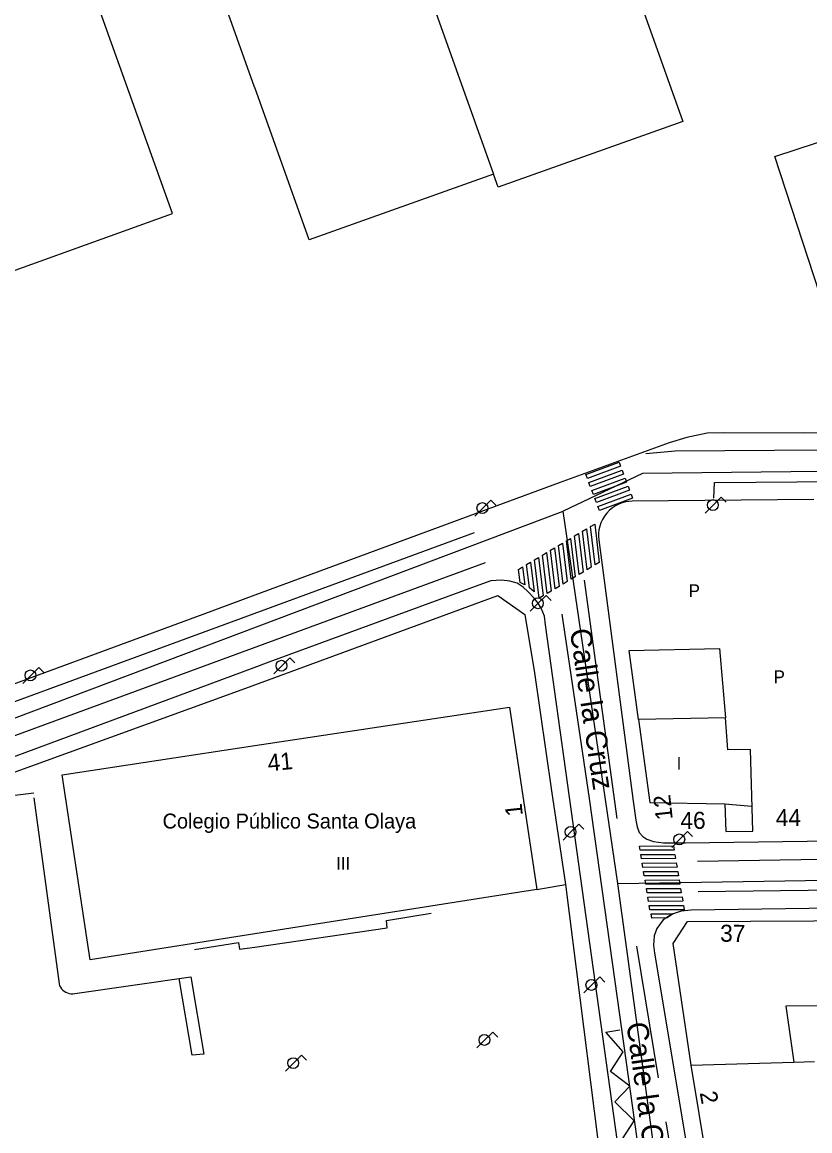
# Model space of a CAD drawing. Extents: x 282771 to 285132, y 4823109 to 4825496.
# Drawn here: x 282863.8 to 282956.3, y 4824352.9 to 4824483.1 of the extents above; entities that cross this region are included whole.
import ezdxf

# ---------------------------------------------------------------- set-up
doc = ezdxf.new("R2010")
doc.units = 0
for name, color, linetype in [('ACERA-BORDILLO', 7, 'Continuous'), ('ACERA-INTERIOR', 7, 'Continuous'), ('CALLE-EJE', 7, 'Continuous'), ('CALLE-TEXTO', 7, 'Continuous'), ('CARGA_DESCARGA', 7, 'Continuous'), ('COLEGIO-AREA', 7, 'Continuous'), ('COLEGIO-TEXTO', 7, 'Continuous'), ('EDIFICIO', 7, 'Continuous'), ('EDIFICIO-PROYECTADO', 7, 'Continuous'), ('FAROLA', 7, 'Continuous'), ('INTERIOR-EDIFICIO', 7, 'Continuous'), ('MEDIANERA', 7, 'Continuous'), ('NUM-PORTAL', 7, 'Continuous'), ('NUM-VADO', 7, 'Continuous'), ('PASO-PEATONES', 7, 'Continuous'), ('SENAL-VIARIA', 7, 'Continuous'), ('TXT-ALTURA-EDIFICIO', 7, 'Continuous'), ('VALLA', 7, 'Continuous')]:
    doc.layers.add(name, color=color, linetype=linetype)

msp = doc.modelspace()

# ---------------------------------------------------------------- linework, layer by layer
at = {"layer": 'ACERA-BORDILLO'}
for points in [[(282976.38, 4824434.97), (282955.51, 4824434.85), (282946.2, 4824434.86), (282944.22, 4824434.84), (282941.82, 4824434.34), (282939.77, 4824433.71), (282926.84, 4824429.01), (282891.09, 4824415.81), (282884.99, 4824413.56), (282835.09, 4824395.19), (282793.55, 4824379.84), (282786.34, 4824377.4), (282784.85, 4824377.1), (282783.34, 4824376.87), (282781.83, 4824376.7), (282780.31, 4824376.6), (282778.79, 4824376.56), (282777.27, 4824376.59), (282775.77, 4824376.73), (282774.28, 4824376.96), (282772.82, 4824377.29), (282771.5, 4824377.68)], [(282956.75, 4824427.04), (282935.42, 4824426.84), (282935.04, 4824426.82), (282934.64, 4824426.76), (282934.25, 4824426.66), (282933.85, 4824426.51), (282933.46, 4824426.31), (282933.09, 4824426.07), (282932.75, 4824425.78), (282932.43, 4824425.46), (282932.16, 4824425.1), (282931.92, 4824424.72), (282931.74, 4824424.32), (282931.6, 4824423.91), (282931.51, 4824423.5), (282931.46, 4824423.09), (282931.46, 4824422.69), (282931.49, 4824422.31)], [(282931.49, 4824422.31), (282935.52, 4824391.65), (282935.84, 4824389.41), (282936.02, 4824388.63), (282936.24, 4824387.96), (282936.65, 4824387.5), (282937.13, 4824387.18), (282937.93, 4824386.9), (282939.08, 4824386.73), (282941.64, 4824386.75), (283039.13, 4824388.08)], [(282934.98, 4824342.38), (282925.25, 4824412.32), (282925.1, 4824413.34), (282924.72, 4824414.31), (282924.38, 4824414.87), (282923.89, 4824415.47), (282923.16, 4824416.25), (282922.63, 4824416.75), (282921.89, 4824417.21), (282921.06, 4824417.48), (282920.06, 4824417.6), (282918.81, 4824417.52), (282917.41, 4824417.01), (282892.74, 4824407.94), (282890.98, 4824407.28)], [(282890.98, 4824407.28), (282850.2, 4824392.2), (282815.03, 4824379.11), (282784.92, 4824368.32), (282784.32, 4824368), (282783.77, 4824367.6), (282783.29, 4824367.13), (282782.87, 4824366.6), (282782.54, 4824366.02), (282782.28, 4824365.39), (282782.12, 4824364.74), (282782.05, 4824364.07), (282782.07, 4824363.39), (282782.19, 4824362.73), (282782.4, 4824362.09), (282795.4, 4824323.36)], [(283038.84, 4824379.93), (282983.85, 4824379.43), (282942.34, 4824378.86), (282941.16, 4824378.71), (282940.13, 4824378.39), (282939.07, 4824377.69), (282938.3, 4824376.68), (282938, 4824375.83), (282937.92, 4824374.73), (282938.04, 4824373.8), (282943.25, 4824342.6)]]:
    msp.add_lwpolyline(points, dxfattribs=at)
at = {"layer": 'ACERA-INTERIOR'}
for points in [[(282833.73, 4824384.08), (282855.56, 4824392.44), (282887.89, 4824404.12), (282890.79, 4824405.17), (282919.63, 4824415.8), (282922.8, 4824413.55), (282923.94, 4824406.69), (282925.93, 4824392.85), (282927.6, 4824381.87)], [(282865.14, 4824392.02), (282868.09, 4824370.19), (282868.16, 4824369.98), (282868.26, 4824369.79), (282868.39, 4824369.62), (282868.54, 4824369.46), (282868.7, 4824369.33), (282868.89, 4824369.22), (282869.09, 4824369.13), (282869.29, 4824369.07), (282869.51, 4824369.04), (282869.72, 4824369.04), (282869.94, 4824369.07), (282883.58, 4824371.03), (282885.09, 4824361.95), (282883.74, 4824361.81), (282882.21, 4824370.83)], [(282884, 4824374.24), (282889.17, 4824375.04), (282889.3, 4824374.25), (282891.09, 4824374.51), (282906.62, 4824376.78), (282906.54, 4824377.65), (282911.8, 4824378.49)]]:
    msp.add_lwpolyline(points, dxfattribs=at)
at = {"layer": 'CALLE-EJE'}
for points in [[(283051.68, 4824431.4), (282936.62, 4824430.1), (282927.29, 4824425.68)], [(282775.8, 4824368.6), (282927.29, 4824425.68)], [(282933.73, 4824381.99), (282927.29, 4824425.68)], [(282933.73, 4824381.99), (283046.52, 4824383.77)], [(282942.69, 4824333.86), (282939.07, 4824343.09), (282933.73, 4824381.99)]]:
    msp.add_lwpolyline(points, dxfattribs=at)
at = {"layer": 'CARGA_DESCARGA'}
msp.add_lwpolyline([(282934.7, 4824345.89), (282936.74, 4824346.1), (282934.77, 4824348.36), (282936.1, 4824350.15), (282934.27, 4824352.02), (282935.65, 4824354.1), (282933.39, 4824356.35), (282935.15, 4824358.19), (282932.86, 4824359.91), (282934.34, 4824362.2), (282932.34, 4824364.53), (282933.97, 4824364.8)], dxfattribs=at)
at = {"layer": 'COLEGIO-AREA'}
msp.add_lwpolyline([(282891.09, 4824376.05), (282871.76, 4824373.01), (282868.44, 4824394.74), (282891.09, 4824398.16), (282920.99, 4824402.69), (282924.21, 4824381.26)], close=True, dxfattribs=at)
at = {"layer": 'EDIFICIO'}
for points in [[(282771.5, 4824582.28), (282803.4, 4824593.84), (282854.62, 4824451), (282881.43, 4824460.62), (282815.55, 4824644.35), (282786.37, 4824633.78), (282781.19, 4824648.3), (282809.58, 4824659.21), (282799.92, 4824686.27), (282771.5, 4824675.35)], [(282891.09, 4824475.4), (282891.06, 4824475.47), (282876.8, 4824515.49), (282891.09, 4824520.58), (282898.46, 4824523.21), (282899.01, 4824521.66), (282920.7, 4824529.39), (282941.35, 4824471.43), (282919.69, 4824463.71), (282919.14, 4824465.25), (282897.46, 4824457.53), (282891.09, 4824475.4)], [(282960.72, 4824441.2), (282952.17, 4824467.3), (282980.97, 4824476.73), (282987.98, 4824455.31), (282979.37, 4824452.49), (282980.9, 4824447.81), (282960.72, 4824441.2)], [(282920.99, 4824402.69), (282924.21, 4824381.26), (282891.09, 4824376.05), (282871.76, 4824373.01), (282868.44, 4824394.74), (282891.09, 4824398.16), (282920.99, 4824402.69)], [(282949.31, 4824397.72), (282946.64, 4824397.67), (282946.36, 4824401.42), (282936.17, 4824401.22), (282937.49, 4824391.49), (282946.3, 4824391.34), (282946.42, 4824388.09), (282949.58, 4824388.13), (282949.31, 4824397.72)], [(283003.03, 4824374.98), (283002.52, 4824348.56), (282996.64, 4824347.82), (282984.98, 4824346.35), (282972.2, 4824344.74), (282955.3, 4824342.62), (282949.19, 4824341.86), (282945.18, 4824343.63), (282942.34, 4824360.66), (282940.23, 4824374.93), (282941.91, 4824377.5), (282964.15, 4824377.63), (283000.09, 4824377.91), (283003.03, 4824374.98)]]:
    msp.add_lwpolyline(points, dxfattribs=at)
at = {"layer": 'EDIFICIO-PROYECTADO'}
msp.add_lwpolyline([(282936.17, 4824401.22), (282935.07, 4824409.34), (282945.69, 4824409.55), (282946.36, 4824401.42)], dxfattribs=at)
at = {"layer": 'FAROLA'}
for p, q in [((282945.88, 4824427.33), (282944.94, 4824426.4)), ((282946.47, 4824426.74), (282945.88, 4824427.33)), ((282917.86, 4824426.05), (282916.93, 4824425.11)), ((282918.8, 4824426.98), (282917.86, 4824426.05)), ((282919.39, 4824426.39), (282918.8, 4824426.98)), ((282944.94, 4824426.4), (282944.01, 4824425.46)), ((282925.32, 4824415.8), (282924.38, 4824414.87)), ((282925.91, 4824415.21), (282925.32, 4824415.8)), ((282924.38, 4824414.87), (282923.45, 4824413.93)), ((282895.2, 4824408.47), (282894.26, 4824407.54)), ((282895.79, 4824407.88), (282895.2, 4824408.47)), ((282865.71, 4824407.34), (282864.77, 4824406.41)), ((282866.3, 4824406.75), (282865.71, 4824407.34)), ((282894.26, 4824407.54), (282893.33, 4824406.6)), ((282864.77, 4824406.41), (282863.84, 4824405.47)), ((282929.16, 4824388.95), (282928.22, 4824388.02)), ((282929.75, 4824388.36), (282929.16, 4824388.95)), ((282928.22, 4824388.02), (282927.29, 4824387.08)), ((282940.99, 4824387.15), (282940.06, 4824386.21)), ((282941.93, 4824388.08), (282940.99, 4824387.15)), ((282942.52, 4824387.49), (282941.93, 4824388.08)), ((282930.66, 4824370.07), (282929.73, 4824369.13)), ((282931.6, 4824371), (282930.66, 4824370.07)), ((282932.19, 4824370.41), (282931.6, 4824371)), ((282918.1, 4824363.61), (282917.17, 4824362.67)), ((282919.04, 4824364.54), (282918.1, 4824363.61)), ((282919.63, 4824363.95), (282919.04, 4824364.54)), ((282896.58, 4824361.82), (282895.64, 4824360.89)), ((282897.17, 4824361.23), (282896.58, 4824361.82)), ((282895.64, 4824360.89), (282894.71, 4824359.95))]:
    msp.add_line(p, q, dxfattribs=at)
for centre in [(282917.82, 4824426.05), (282944.9, 4824426.4), (282924.34, 4824414.87), (282894.22, 4824407.54), (282864.73, 4824406.41), (282928.18, 4824388.02), (282940.95, 4824387.15), (282930.62, 4824370.07), (282918.06, 4824363.61), (282895.6, 4824360.89)]:
    msp.add_circle(centre, 0.637, dxfattribs=at)
at = {"layer": 'INTERIOR-EDIFICIO'}
msp.add_lwpolyline([(282973.81, 4824367.69), (282953.45, 4824367.57), (282954.42, 4824361.01), (282956.85, 4824361.08)], dxfattribs=at)
at = {"layer": 'MEDIANERA'}
for points in [[(282899.01, 4824521.66), (282919.14, 4824465.25)], [(282946.3, 4824391.34), (282949.49, 4824391.07)], [(282942.34, 4824360.66), (282954.42, 4824361.01)]]:
    msp.add_lwpolyline(points, dxfattribs=at)
at = {"layer": 'PASO-PEATONES'}
for points in [[(282930.15, 4824429.51), (282929.97, 4824429.97), (282933.88, 4824431.43), (282934.05, 4824430.96)], [(282930.5, 4824428.57), (282930.33, 4824429.04), (282934.23, 4824430.49), (282934.41, 4824430.03)], [(282930.86, 4824427.63), (282930.68, 4824428.1), (282934.58, 4824429.56), (282934.76, 4824429.09)], [(282931.21, 4824426.7), (282931.03, 4824427.17), (282934.93, 4824428.62), (282935.11, 4824428.15)], [(282931.56, 4824425.76), (282931.38, 4824426.23), (282935.29, 4824427.69), (282935.46, 4824427.22)], [(282930.14, 4824418.81), (282929.6, 4824423.33), (282930.07, 4824423.61), (282930.61, 4824419.09)], [(282931.08, 4824419.37), (282930.54, 4824423.89), (282931.01, 4824424.17), (282931.55, 4824419.65)], [(282928.25, 4824417.69), (282927.72, 4824422.21), (282928.19, 4824422.49), (282928.72, 4824417.97)], [(282929.2, 4824418.25), (282928.66, 4824422.77), (282929.13, 4824423.05), (282929.67, 4824418.53)], [(282925.43, 4824416.01), (282924.9, 4824420.53), (282925.37, 4824420.81), (282925.9, 4824416.29)], [(282926.37, 4824416.57), (282925.84, 4824421.09), (282926.31, 4824421.37), (282926.84, 4824416.85)], [(282927.31, 4824417.13), (282926.78, 4824421.65), (282927.25, 4824421.93), (282927.78, 4824417.41)], [(282923.34, 4824416.7), (282923.02, 4824419.41), (282923.49, 4824419.69), (282923.9, 4824416.23)], [(282924.49, 4824415.45), (282923.96, 4824419.97), (282924.43, 4824420.25), (282924.96, 4824415.73)], [(282922.26, 4824417.29), (282922.08, 4824418.85), (282922.55, 4824419.13), (282922.79, 4824417.04)], [(282936.34, 4824385.87), (282936.26, 4824386.37), (282940.27, 4824386.39), (282940.35, 4824385.89)], [(282936.51, 4824384.87), (282936.42, 4824385.37), (282940.44, 4824385.39), (282940.52, 4824384.89)], [(282936.68, 4824383.87), (282936.59, 4824384.37), (282940.6, 4824384.39), (282940.69, 4824383.89)], [(282936.84, 4824382.87), (282936.76, 4824383.37), (282940.77, 4824383.39), (282940.85, 4824382.89)], [(282937.01, 4824381.88), (282936.93, 4824382.37), (282940.94, 4824382.39), (282941.02, 4824381.89)], [(282937.18, 4824380.88), (282937.09, 4824381.38), (282941.11, 4824381.39), (282941.19, 4824380.89)], [(282937.34, 4824379.88), (282937.26, 4824380.38), (282941.27, 4824380.39), (282941.36, 4824379.89)], [(282937.51, 4824378.88), (282937.43, 4824379.38), (282941.44, 4824379.39), (282941.52, 4824378.89)], [(282937.74, 4824377.92), (282937.66, 4824378.42), (282940.24, 4824378.43), (282939.52, 4824377.93)]]:
    msp.add_lwpolyline(points, close=True, dxfattribs=at)
at = {"layer": 'SENAL-VIARIA'}
for points in [[(282937.01, 4824432.45), (282940.46, 4824432.76), (282969.67, 4824432.94)], [(282945.02, 4824427.21), (282945.08, 4824429.06), (283041.89, 4824429.84)], [(282916.86, 4824423.13), (282787.83, 4824375.76)], [(282918.15, 4824419.61), (282789.12, 4824372.23)], [(282929.79, 4824417.6), (282933.61, 4824389.61)], [(282937.29, 4824342.76), (282933.7, 4824368.51), (282930.41, 4824391.97), (282927.2, 4824413.59)], [(282943.09, 4824384.61), (282989.25, 4824385.34)], [(282943.15, 4824381.02), (283036.76, 4824382.17)], [(282935.93, 4824374.62), (282938.46, 4824359.15)], [(282939.36, 4824354.01), (282941.05, 4824343.65)]]:
    msp.add_lwpolyline(points, dxfattribs=at)
at = {"layer": 'VALLA'}
msp.add_lwpolyline([(282924.21, 4824381.26), (282927.6, 4824381.87), (282932.62, 4824341.94), (282931.19, 4824339.71), (282843.75, 4824328.37), (282836.31, 4824384.65), (282853.03, 4824391.12), (282865.12, 4824392.61)], dxfattribs=at)

# ---------------------------------------------------------------- texts
at = {"layer": 'CALLE-TEXTO'}
for rotation, p in [(278.3852, (282928.08, 4824411.73)), (277.8212, (282934.73, 4824365.55))]:
    msp.add_text('Calle la Cruz', height=2.5, rotation=rotation, dxfattribs=at).set_placement(p)
at = {"layer": 'COLEGIO-TEXTO'}
msp.add_text('Colegio Público Santa Olaya', height=1.75, rotation=0, dxfattribs=at).set_placement((282880.25, 4824388.43))
at = {"layer": 'NUM-PORTAL'}
for s, rotation, p in [('41', 5.658, (282892.68, 4824395.13)), ('12', 96.21, (282940.19, 4824389.53)), ('1', 96.21, (282922.58, 4824389.98)), ('46', 0.5, (282941.08, 4824388.37)), ('44', 0.5, (282952.29, 4824388.7)), ('37', 359.54, (282945.74, 4824375.14))]:
    msp.add_text(s, height=2, rotation=rotation, dxfattribs=at).set_placement(p)
at = {"layer": 'NUM-VADO'}
msp.add_text('2', height=2, rotation=280.3889, dxfattribs=at).set_placement((282943.34, 4824357.42))
at = {"layer": 'TXT-ALTURA-EDIFICIO'}
for s, p in [('P', (282942.04, 4824415.59)), ('P', (282952.02, 4824405.49)), ('I', (282940.64, 4824395.32)), ('III', (282900.63, 4824383.58))]:
    msp.add_text(s, height=1.5, rotation=0, dxfattribs=at).set_placement(p)

doc.saveas('drawing.dxf')
